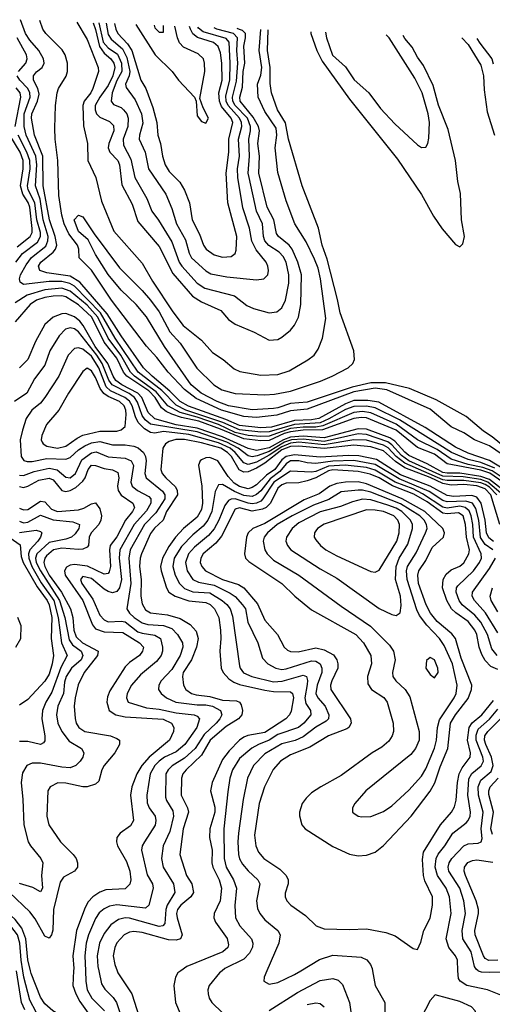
# Model space of a CAD drawing. Header units: inches. Extents: x 1308407 to 1441228, y 959628 to 1036311.
# Tile 343 of 656: x 1351472 to 1353704, y 1029841 to 1034496. Entities that reach past the tile are written whole.
import ezdxf

# ---------------------------------------------------------------- set-up
doc = ezdxf.new("R2010")
doc.units = ezdxf.units.IN
doc.header["$MEASUREMENT"] = 0
doc.layers.add('B3052', color=7, linetype='Continuous')
doc.layers.add('B3053', color=7, linetype='Continuous')

msp = doc.modelspace()

# ---------------------------------------------------------------- linework, layer by layer
at = {"layer": 'B3052', "color": 5}
for points, elevation in [([(1351495, 1029815), (1351479.3, 1029850), (1351457, 1030000)], 2560), ([(1351550, 1029804.3), (1351520.1, 1029860.1), (1351491.2, 1029970), (1351486.3, 1030000)], 2540), ([(1351726.2, 1030000), (1351723, 1029930), (1351736.2, 1029890), (1351754.8, 1029854.8), (1351828.9, 1029750), (1351834.2, 1029730), (1351828.8, 1029711.2), (1351810, 1029696.5), (1351790, 1029705.2), (1351742.3, 1029742.3), (1351628.7, 1029810), (1351590, 1029843.9), (1351570, 1029874.8), (1351526.1, 1029986.1), (1351522.7, 1030000)], 2520), ([(1351781.7, 1030000), (1351783.3, 1029950), (1351790, 1029910.3), (1351811.8, 1029870), (1351872.8, 1029810)], 2540), ([(1351845.1, 1030000), (1351858.3, 1029938.3), (1351873, 1029913), (1351913.4, 1029873.4), (1351929.5, 1029849.5), (1351954.9, 1029770)], 2560), ([(1351931.4, 1030000), (1351935, 1029990), (1352001.3, 1029890), (1352047.5, 1029747.5)], 2580), ([(1352232.7, 1030000), (1352218.2, 1029990), (1352206.8, 1029970), (1352199.8, 1029930), (1352207.8, 1029850), (1352230, 1029797.6)], 2620), ([(1352427.6, 1030000), (1352414.5, 1029990), (1352366.7, 1029930), (1352360.7, 1029910), (1352361.2, 1029890), (1352367.1, 1029870), (1352379.6, 1029850), (1352430, 1029801.6)], 2640), ([(1352638.9, 1030000), (1352625.7, 1029970), (1352624.4, 1029950), (1352650, 1029936.5), (1352690, 1029945), (1352770, 1029982.8), (1352799, 1030000)], 2660), ([(1353138.6, 1030000), (1353151.2, 1029930), (1353195.5, 1029850), (1353195.8, 1029795.8)], 2660), ([(1353744.5, 1029884.5), (1353681.3, 1029910), (1353583.1, 1029930), (1353551.2, 1029950), (1353543.7, 1029963.7), (1353541.6, 1030000)], 2660), ([(1353850, 1029995.4), (1353690, 1029991.2), (1353653.3, 1029993.3), (1353638.5, 1029998.6), (1353636.5, 1030000)], 2640), ([(1352650, 1029811.8), (1352783.2, 1029896.8), (1352890, 1029953), (1352950, 1029963), (1352975.5, 1029955.5), (1352995.6, 1029935.6), (1353029.1, 1029849.1), (1353034.8, 1029805.2)], 2640), ([(1352830, 1029839.6), (1352870, 1029848.8), (1352890, 1029844.3), (1352908.9, 1029828.9)], 2620)]:
    msp.add_lwpolyline(points, dxfattribs=dict(at, elevation=elevation))
at = {"layer": 'B3052', "color": 5, "elevation": 2680}
msp.add_lwpolyline([(1353434.6, 1029885.4), (1353410, 1029859.5), (1353345.1, 1029734.9), (1353281.3, 1029650), (1353263.1, 1029610), (1353260.3, 1029590), (1353265.3, 1029570), (1353281.6, 1029550), (1353330, 1029522.7), (1353350, 1029516.9), (1353390, 1029514.6), (1353430, 1029527.8), (1353494.5, 1029570), (1353590, 1029660.3), (1353621.1, 1029710), (1353630, 1029734.8), (1353633.7, 1029770), (1353623.5, 1029810), (1353606.2, 1029830), (1353550, 1029854.9)], close=True, dxfattribs=at)
at = {"layer": 'B3053', "color": 5}
for points, elevation in [([(1353791.5, 1032350), (1353690, 1032412.4), (1353590, 1032447.1), (1353530, 1032475.4), (1353387.1, 1032567.1), (1353167.1, 1032687.1), (1353116, 1032696), (1353050, 1032695.1), (1353010, 1032680.4), (1352884.2, 1032610), (1352850, 1032603.7), (1352770, 1032601.6), (1352660.3, 1032570), (1352610, 1032565.9), (1352510, 1032576.6), (1352444.9, 1032604.9), (1352268.2, 1032668.2), (1352229.1, 1032690), (1352180, 1032740), (1352096.5, 1032810), (1352056.5, 1032850), (1351950, 1033000.9), (1351885.1, 1033105.1), (1351754.8, 1033254.8), (1351710, 1033282.6), (1351599.3, 1033299.3), (1351567.2, 1033310), (1351560.6, 1033330), (1351570.7, 1033350), (1351630, 1033396.7), (1351640.9, 1033410), (1351646.3, 1033430), (1351639, 1033470), (1351612.5, 1033550), (1351582.1, 1033710), (1351580.1, 1033850), (1351540.7, 1033950), (1351526.9, 1034030), (1351528.1, 1034050), (1351556.1, 1034110), (1351563.7, 1034143.7), (1351557.7, 1034170), (1351536.7, 1034210), (1351536.1, 1034230), (1351551.1, 1034248.9), (1351578.1, 1034270), (1351586.6, 1034290), (1351583.3, 1034310), (1351562.5, 1034350), (1351519.1, 1034399.1), (1351498.8, 1034430), (1351475.6, 1034495.5)], 2420), ([(1353830, 1032385.7), (1353690, 1032481.9), (1353620.1, 1032510), (1353570, 1032543.2), (1353510, 1032571.5), (1353410, 1032654.5), (1353205.5, 1032745.5), (1353150, 1032754.5), (1353050, 1032735.8), (1352830, 1032653.9), (1352750, 1032646.2), (1352686.1, 1032626.1), (1352590, 1032614.9), (1352530, 1032620.2), (1352424.4, 1032650), (1352305.5, 1032705.5), (1352250, 1032747.2), (1352172, 1032830), (1352118.9, 1032898.9), (1352070, 1032952.5), (1351905.5, 1033170), (1351811.1, 1033311.1), (1351752.5, 1033370), (1351751.2, 1033410), (1351745.1, 1033430), (1351703.6, 1033483.6), (1351682.1, 1033530), (1351670, 1033570.8), (1351655.7, 1033664.3), (1351651.5, 1033830), (1351638.8, 1033930), (1351637, 1033983), (1351640.1, 1034090), (1351648.2, 1034150), (1351655.3, 1034170), (1351691, 1034229), (1351697.2, 1034250), (1351696.9, 1034290), (1351685.9, 1034330), (1351672.8, 1034352.8), (1351594.8, 1034430), (1351581.2, 1034450), (1351566.2, 1034491.8)], 2380), ([(1351742, 1034484.5), (1351790, 1034401.7), (1351842, 1034270), (1351843.2, 1034250), (1351816.4, 1034170), (1351807.5, 1034150), (1351776.1, 1034110), (1351770, 1034090), (1351773.3, 1033993.3), (1351791.8, 1033910), (1351793.9, 1033830), (1351830.4, 1033750), (1351857.2, 1033637.2), (1351916.2, 1033496.2), (1352050, 1033345), (1352099.1, 1033259.1), (1352194.9, 1033114.9), (1352243.6, 1033050), (1352330, 1032981.3), (1352382.3, 1032922.3), (1352432.3, 1032890), (1352484.7, 1032844.7), (1352511.9, 1032831.9), (1352610, 1032814.7), (1352690, 1032817.9), (1352744.2, 1032835.8), (1352832.7, 1032887.3), (1352862.3, 1032910), (1352881.9, 1032938.1), (1352901.1, 1032990), (1352917.2, 1033082.8), (1352892.8, 1033270), (1352881, 1033321), (1352863.9, 1033363.9), (1352824.7, 1033444.7), (1352770.5, 1033530), (1352730, 1033639.4), (1352690, 1033773.6), (1352677.8, 1033890), (1352685.7, 1033950), (1352683.4, 1033983.4), (1352630, 1034061.1), (1352597.7, 1034130), (1352595.4, 1034190), (1352610, 1034232.8), (1352615.2, 1034270), (1352603.1, 1034350), (1352610.2, 1034448.7)], 2380), ([(1351818.3, 1034481.4), (1351829.6, 1034449.6), (1351848.2, 1034368.2), (1351870, 1034336.5), (1351902, 1034310), (1351916.9, 1034290), (1351921.5, 1034270), (1351911.2, 1034230), (1351890, 1034184.4), (1351850, 1034128.9), (1351828.3, 1034090), (1351827.2, 1034070), (1351834.1, 1034050), (1351850, 1034034.1), (1351895, 1034015), (1351914.7, 1033994.7), (1351916.5, 1033970), (1351891.9, 1033910), (1351888.8, 1033890), (1351897.8, 1033870), (1351935.6, 1033830), (1351942.6, 1033810), (1351954.6, 1033714.6), (1352003, 1033623), (1352030, 1033541.5), (1352130, 1033423.3), (1352195.2, 1033295.2), (1352288, 1033188), (1352330, 1033161.9), (1352421.6, 1033121.6), (1352457.9, 1033077.9), (1352490, 1033056.9), (1352579, 1033019), (1352650, 1032981.4), (1352690, 1032984.2), (1352710, 1032994.1), (1352750, 1033028.3), (1352770, 1033051.7), (1352789.1, 1033090), (1352799.6, 1033150), (1352802.5, 1033290), (1352785, 1033350), (1352758.5, 1033410), (1352744.6, 1033430), (1352693.6, 1033470), (1352684.5, 1033484.5), (1352671.8, 1033550), (1352639.7, 1033610), (1352601, 1033770), (1352603.4, 1033850), (1352596.3, 1033910), (1352604.8, 1033970), (1352599.7, 1033990), (1352575, 1034035), (1352513.1, 1034110), (1352511.2, 1034130), (1352523.2, 1034176.8), (1352527, 1034250), (1352534.8, 1034290), (1352529.8, 1034369.8), (1352538.7, 1034410), (1352538, 1034430), (1352523.9, 1034443.9), (1352509.9, 1034449.9), (1352499, 1034453.3)], 2420), ([(1351845.6, 1034480.2), (1351866.1, 1034390), (1351890, 1034363.2), (1351932.8, 1034332.8), (1351952.8, 1034290), (1351953.2, 1034250), (1351930, 1034208), (1351908.3, 1034150), (1351902.8, 1034110), (1351914.5, 1034094.5), (1351950, 1034079.9), (1351962.5, 1034070), (1351977.4, 1034050), (1351984, 1034030), (1351981.7, 1033990), (1351960.8, 1033930), (1351962.1, 1033902.1), (1351996.4, 1033836.4), (1352015.3, 1033750), (1352072.2, 1033650), (1352095.1, 1033590), (1352127.5, 1033547.4), (1352190, 1033445.6), (1352225.1, 1033350), (1352236.9, 1033330), (1352310.3, 1033250.3), (1352345.7, 1033225.7), (1352486.7, 1033190), (1352544, 1033144), (1352576.4, 1033130), (1352650, 1033109.4), (1352685.6, 1033114.4), (1352710, 1033133.6), (1352726.9, 1033170), (1352742.3, 1033250), (1352742.8, 1033290), (1352730, 1033349.8), (1352716.4, 1033376.4), (1352696.7, 1033396.7), (1352647.6, 1033427.6), (1352629.6, 1033450), (1352623.2, 1033470), (1352618.2, 1033530), (1352589.7, 1033590), (1352554.6, 1033750), (1352550.7, 1033770.7), (1352556.9, 1033850), (1352553, 1033930), (1352561.6, 1033970), (1352561.4, 1033990), (1352547, 1034030), (1352489.2, 1034089.2), (1352478.5, 1034110), (1352477, 1034130), (1352495.8, 1034204.2), (1352501.7, 1034290), (1352496.7, 1034350), (1352501, 1034410), (1352481.6, 1034430), (1352402.1, 1034450), (1352390, 1034457.8)], 2440), ([(1351880.4, 1034478.8), (1351890, 1034425.1), (1351903.6, 1034403.6), (1351957, 1034357), (1351976.8, 1034316.8), (1351991.5, 1034250), (1351988.1, 1034230), (1351971.5, 1034190), (1351974.3, 1034174.3), (1352016.6, 1034116.6), (1352047.4, 1034050), (1352052.9, 1034007.1), (1352037.3, 1033950), (1352036.3, 1033930), (1352064.8, 1033870), (1352080.5, 1033790), (1352161.9, 1033670), (1352190, 1033602.7), (1352212.4, 1033530), (1352254.3, 1033454.3), (1352271.7, 1033391.7), (1352282.6, 1033370), (1352350, 1033308.1), (1352374.2, 1033294.2), (1352450, 1033279.9), (1352590, 1033265.3), (1352624.5, 1033270), (1352642.8, 1033290), (1352647.4, 1033310), (1352644.1, 1033330), (1352635.2, 1033350), (1352587.8, 1033407.8), (1352568.5, 1033448.5), (1352556.9, 1033510), (1352525.5, 1033605.5), (1352501.1, 1033750), (1352500.2, 1033790), (1352509, 1033851), (1352505.5, 1033930), (1352520, 1033990), (1352519.3, 1034010), (1352510, 1034030), (1352456, 1034090), (1352446.7, 1034110), (1352445, 1034135), (1352463.4, 1034210), (1352465.5, 1034290), (1352460.3, 1034390), (1352446, 1034406), (1352338.8, 1034438.8), (1352316.2, 1034456.2), (1352313.4, 1034460.9)], 2460), ([(1351919.7, 1034477.2), (1351924.8, 1034450), (1351935.4, 1034430), (1351980.9, 1034380.9), (1352000.7, 1034350), (1352044.4, 1034210), (1352067.6, 1034170), (1352100, 1034080), (1352118.5, 1034010), (1352124.6, 1033950), (1352136.8, 1033910), (1352146.3, 1033850), (1352158.8, 1033810), (1352177.6, 1033777.6), (1352227.8, 1033727.8), (1352250.1, 1033690.1), (1352273.5, 1033630), (1352286.5, 1033550), (1352321.1, 1033481.1), (1352339.1, 1033430), (1352351.6, 1033410), (1352390, 1033383.6), (1352430, 1033373.1), (1352470, 1033375.6), (1352489.8, 1033390), (1352494.5, 1033405.5), (1352497.6, 1033470), (1352454.9, 1033630), (1352446.8, 1033770), (1352459.3, 1033870), (1352460, 1033930), (1352477.6, 1034010), (1352470.6, 1034030), (1352425.1, 1034085.1), (1352414.7, 1034110), (1352412.4, 1034150), (1352427.1, 1034210), (1352426.7, 1034290), (1352419.2, 1034339.2), (1352408.9, 1034368.9), (1352387.1, 1034387.1), (1352311.1, 1034411.1), (1352288.7, 1034428.7), (1352277.8, 1034450), (1352274, 1034462.6)], 2480), ([(1352019.6, 1034473.1), (1352111.4, 1034330), (1352190.9, 1034250.9), (1352221.3, 1034210), (1352297.4, 1034130), (1352305.4, 1034110), (1352310, 1034040.5), (1352330, 1034013.8), (1352350, 1034006.2), (1352362.9, 1034030), (1352338.6, 1034078.6), (1352322.8, 1034122.8), (1352345.5, 1034250), (1352344.8, 1034290), (1352338.9, 1034310), (1352314.6, 1034334.6), (1352245.1, 1034365.1), (1352226.5, 1034386.5), (1352216.3, 1034410), (1352203.8, 1034465.4)], 2520), ([(1352106.3, 1034469.5), (1352110, 1034456.9), (1352130, 1034437.2), (1352150, 1034437.1), (1352150, 1034467.7)], 2540), ([(1353793.5, 1032450), (1353703.1, 1032523.1), (1353661.6, 1032550), (1353579.8, 1032619.8), (1353438.7, 1032698.7), (1353312, 1032752), (1353198.8, 1032778.8), (1353130, 1032778.7), (1353042.2, 1032757.8), (1352830, 1032686.8), (1352750, 1032681.8), (1352690, 1032660.4), (1352670, 1032657.5), (1352570, 1032650.9), (1352457.7, 1032670), (1352404.9, 1032690), (1352328.5, 1032730), (1352282, 1032770), (1352154.8, 1032950), (1352070, 1033091.3), (1352022, 1033150), (1351950, 1033217.1), (1351890, 1033290.8), (1351830, 1033385.8), (1351794.8, 1033454.8), (1351750, 1033494.2), (1351729, 1033550), (1351750, 1033570.8), (1351770, 1033563.8), (1351822.5, 1033482.5), (1351943.1, 1033323.1), (1352050, 1033215.7), (1352090, 1033169.4), (1352130, 1033114), (1352180.6, 1033020.6), (1352230, 1032966.8), (1352308.8, 1032848.8), (1352389.1, 1032769.1), (1352425.9, 1032745.9), (1352490, 1032728), (1352630, 1032722.4), (1352675.1, 1032724.9), (1352750, 1032739.4), (1352892.9, 1032787.1), (1352947.7, 1032810), (1353022.3, 1032850), (1353045.6, 1032870), (1353053.2, 1032890), (1353049.9, 1032930), (1352984.8, 1033110), (1352973.2, 1033173.2), (1352923.1, 1033363.1), (1352899.6, 1033430), (1352882.4, 1033510), (1352805.2, 1033710), (1352741.5, 1033930), (1352727.7, 1034007.7), (1352689.9, 1034070), (1352661.2, 1034150), (1352654.1, 1034194.1), (1352654.1, 1034270), (1352641.6, 1034350), (1352645.6, 1034447.2)], 2360), ([(1352846.4, 1034438.9), (1352847.4, 1034430), (1352875.1, 1034350), (1352900, 1034300), (1353030, 1034119.1), (1353256.6, 1033836.6), (1353370, 1033669.2), (1353426.1, 1033566.1), (1353466.8, 1033506.8), (1353530, 1033432.3), (1353550, 1033422.3), (1353564.4, 1033435.6), (1353572.1, 1033470), (1353557.7, 1033550), (1353554.2, 1033674.2), (1353541.5, 1033730), (1353529.9, 1033830), (1353495.8, 1033975.8), (1353450, 1034091.8), (1353424.6, 1034184.6), (1353379.4, 1034279.4), (1353350, 1034317.6), (1353325, 1034365), (1353290, 1034407.1), (1353282, 1034420.9)], 2360), ([(1352915.8, 1034436.1), (1352920.7, 1034410), (1352948.6, 1034328.6), (1353010, 1034272.7), (1353051.3, 1034211.3), (1353120.5, 1034150), (1353176.4, 1034076.4), (1353244, 1034004), (1353350, 1033904), (1353370, 1033891.3), (1353390, 1033892.8), (1353399, 1033910), (1353404.4, 1033935.6), (1353407.5, 1034010), (1353400.9, 1034050), (1353371.8, 1034150), (1353338.4, 1034218.4), (1353216.1, 1034410), (1353202.1, 1034424.2)], 2380), ([(1351465.7, 1034250), (1351500.3, 1034290), (1351507.5, 1034310), (1351504, 1034330), (1351459.7, 1034410)], 2440), ([(1353560.3, 1034409.5), (1353590, 1034377.5), (1353650, 1034280.6), (1353662.3, 1034230), (1353664.7, 1034164.7), (1353679.8, 1034059.8), (1353714.1, 1033950)], 2360), ([(1353631.1, 1034406.5), (1353644.6, 1034384.6), (1353702.1, 1034310), (1353707.5, 1034287.5)], 2380), ([(1353715.5, 1032375.5), (1353650, 1032402), (1353590, 1032417), (1353510.3, 1032450), (1353264.7, 1032604.7), (1353150, 1032660.3), (1353110, 1032668.9), (1353050, 1032667.3), (1353010, 1032653.1), (1352931.7, 1032608.3), (1352890.1, 1032589.9), (1352770, 1032582.5), (1352650, 1032547.1), (1352610, 1032545.2), (1352510, 1032556.2), (1352431.7, 1032591.7), (1352255.9, 1032650), (1352210, 1032672.6), (1352142.5, 1032742.5), (1352031.6, 1032830), (1351922, 1032990), (1351853.6, 1033110), (1351730, 1033235.5), (1351708.6, 1033248.6), (1351670, 1033258.6), (1351610, 1033257.7), (1351490, 1033243.5), (1351474.1, 1033254.1), (1351469.9, 1033270), (1351475.1, 1033290), (1351502.5, 1033337.5), (1351527.9, 1033372.1), (1351594.5, 1033425.5), (1351605, 1033450), (1351605.7, 1033470), (1351581.8, 1033550), (1351567.7, 1033647.7), (1351546.4, 1033710), (1351551.9, 1033810), (1351547.8, 1033850), (1351501.6, 1033950), (1351492.1, 1033990), (1351491.9, 1034050), (1351520.5, 1034130), (1351519.4, 1034150), (1351510.3, 1034170.3), (1351471.9, 1034210), (1351460.1, 1034230)], 2440), ([(1351450.8, 1033990), (1351476.1, 1034130), (1351473.6, 1034150), (1351454.1, 1034174.1)], 2460), ([(1351458.9, 1033421.1), (1351521.4, 1033470), (1351530.6, 1033489.4), (1351530.9, 1033509.1), (1351519.6, 1033610), (1351511.6, 1033631.6), (1351485.8, 1033670), (1351474.8, 1033710), (1351488.3, 1033790), (1351487.2, 1033830), (1351473.1, 1033870), (1351425.2, 1033950)], 2480), ([(1351452.7, 1033350), (1351484.3, 1033390), (1351555.9, 1033444.1), (1351570, 1033470), (1351569.2, 1033490), (1351552.4, 1033550), (1351543.4, 1033630), (1351511.2, 1033691.2), (1351509.1, 1033710), (1351521.5, 1033790), (1351520, 1033830), (1351505.8, 1033870), (1351463.7, 1033950)], 2460), ([(1353770, 1032318.4), (1353703.1, 1032363.1), (1353659.4, 1032379.4), (1353590, 1032392.9), (1353510, 1032417.6), (1353443.8, 1032463.8), (1353350, 1032509.6), (1353250, 1032583.4), (1353130, 1032637.2), (1353090, 1032642.8), (1353050, 1032638.9), (1352904, 1032576.1), (1352870.2, 1032569.8), (1352810, 1032569.6), (1352750, 1032562.4), (1352650, 1032526.8), (1352610, 1032524.9), (1352550.6, 1032529.4), (1352490, 1032544.6), (1352410, 1032582), (1352310, 1032616.9), (1352230, 1032638), (1352170.8, 1032670), (1352116.6, 1032736.6), (1352013.3, 1032810), (1351994.8, 1032830), (1351949.7, 1032910), (1351890, 1032989.9), (1351841.3, 1033090), (1351790, 1033146.6), (1351710, 1033212), (1351670, 1033226), (1351590, 1033218.2), (1351506.3, 1033193.7), (1351450, 1033157.3)], 2460), ([(1353753.4, 1032310), (1353692.4, 1032352.4), (1353650, 1032365.7), (1353490, 1032396.1), (1353430, 1032441.6), (1353350, 1032472.8), (1353250, 1032555), (1353110, 1032613.4), (1353084.4, 1032615.6), (1353050, 1032610), (1352902.5, 1032557.5), (1352810, 1032555.4), (1352750, 1032547.9), (1352720.6, 1032539.4), (1352650, 1032506.6), (1352610, 1032504.2), (1352530, 1032514.9), (1352420.6, 1032560.6), (1352317.1, 1032597.1), (1352235.1, 1032615.1), (1352190.4, 1032630.4), (1352163.5, 1032643.5), (1352141.3, 1032661.3), (1352110.9, 1032710), (1352080.8, 1032740.7), (1351976.9, 1032810), (1351962.4, 1032830), (1351930, 1032895.8), (1351870.4, 1032970.4), (1351811.7, 1033090), (1351750, 1033148.4), (1351690, 1033185.1), (1351670, 1033190), (1351630, 1033188), (1351590, 1033181.8), (1351550.4, 1033169.6), (1351520.2, 1033150), (1351450, 1033067.4)], 2480), ([(1353782.9, 1032250), (1353690, 1032322.7), (1353650, 1032336.9), (1353550, 1032351.8), (1353490, 1032351.2), (1353470, 1032355.8), (1353396.6, 1032396.6), (1353310, 1032435.2), (1353290, 1032450.8), (1353242.7, 1032502.7), (1353219.4, 1032519.4), (1353110, 1032560.4), (1353070, 1032561.9), (1352910, 1032519.5), (1352810, 1032527.4), (1352750, 1032522), (1352718.2, 1032510), (1352650, 1032471), (1352590, 1032459.3), (1352550, 1032468), (1352430, 1032523.6), (1352310, 1032564.9), (1352210, 1032580.2), (1352110, 1032609), (1352078.2, 1032638.2), (1352048.9, 1032708.9), (1352030, 1032730), (1351953.8, 1032770), (1351926, 1032790), (1351912.7, 1032810), (1351888.5, 1032870), (1351827.3, 1032950), (1351770.6, 1033050), (1351754.8, 1033070), (1351730, 1033091.4), (1351690, 1033105.9), (1351670, 1033104.6), (1351630.1, 1033090), (1351590, 1033055.2), (1351545.6, 1032974.4), (1351510.6, 1032890), (1351470.4, 1032849.6)], 2520), ([(1353753.3, 1032250), (1353682.7, 1032310), (1353650, 1032322), (1353565.5, 1032334.5), (1353470, 1032337.6), (1353309.6, 1032410), (1353274.8, 1032434.8), (1353230, 1032485.3), (1353210, 1032499.8), (1353110, 1032535.2), (1353070, 1032537.2), (1352910, 1032501.7), (1352810, 1032513.3), (1352754.6, 1032510), (1352722.2, 1032497.8), (1352650, 1032454.8), (1352593.5, 1032433.5), (1352569.5, 1032429.5), (1352550, 1032433.1), (1352502.7, 1032470), (1352450, 1032498.3), (1352310, 1032546.8), (1352090, 1032584.2), (1352064.5, 1032604.5), (1352050, 1032624.5), (1352027.7, 1032687.7), (1352013.4, 1032710), (1351988.3, 1032728.3), (1351907.7, 1032770), (1351892.1, 1032792.1), (1351861.5, 1032870), (1351835.6, 1032910), (1351750, 1033019.3), (1351730, 1033034.7), (1351710, 1033039.7), (1351687.4, 1033032.6), (1351658.4, 1033001.6), (1351614.6, 1032930), (1351590, 1032862), (1351541.7, 1032798.3), (1351504.5, 1032730), (1351447.2, 1032690)], 2540), ([(1353725.2, 1032250), (1353690, 1032285.9), (1353670, 1032299), (1353650, 1032306.2), (1353570, 1032317.8), (1353490, 1032316.6), (1353470, 1032320.4), (1353290, 1032398.6), (1353250, 1032430), (1353211.5, 1032471.5), (1353190, 1032484), (1353110, 1032507.8), (1353050, 1032509.2), (1352910, 1032485.2), (1352790, 1032498.5), (1352750, 1032494.4), (1352710, 1032477.1), (1352650, 1032436.8), (1352590, 1032404.7), (1352550, 1032393.3), (1352530, 1032400), (1352489.8, 1032450), (1352465.3, 1032470), (1352410, 1032495.3), (1352270, 1032534.8), (1352150.7, 1032549.3), (1352110, 1032541.7), (1352090, 1032543.9), (1352060.8, 1032560.8), (1352031.3, 1032591.3), (1352018.2, 1032618.2), (1352003.2, 1032670), (1351990, 1032692.4), (1351967.9, 1032710), (1351901.1, 1032741.1), (1351880.3, 1032760.3), (1351844.6, 1032850), (1351810, 1032905.5), (1351770, 1032937.6), (1351750, 1032944.3), (1351730, 1032941.6), (1351700.7, 1032910), (1351657.1, 1032810), (1351590.7, 1032709.3), (1351570, 1032682.2), (1351529.5, 1032650), (1351502.7, 1032610), (1351484.1, 1032555.9), (1351474.5, 1032510), (1351478.4, 1032430), (1351491.5, 1032411.5), (1351507.5, 1032407.5), (1351530, 1032407.6), (1351599.2, 1032420.8), (1351690, 1032417.7), (1351710, 1032426.5), (1351750, 1032462.2), (1351778.8, 1032481.2), (1351810, 1032495.5), (1351850, 1032502.3), (1351910, 1032485.9), (1351970, 1032485.4), (1352010, 1032479.7), (1352031.1, 1032471.1), (1352055.9, 1032450), (1352065.8, 1032430), (1352068.5, 1032410), (1352062.6, 1032350), (1352068.1, 1032330), (1352146.2, 1032266.2), (1352157, 1032250), (1352156.8, 1032230), (1352115, 1032165), (1352061.7, 1032110), (1351993.5, 1031990), (1351987.2, 1031950), (1351996.1, 1031830), (1351977.6, 1031710), (1351990.9, 1031690), (1352012.6, 1031670), (1352050, 1031643.7), (1352076.9, 1031636.9), (1352150, 1031631.4), (1352190, 1031616.9), (1352216.9, 1031590), (1352240.1, 1031550), (1352242.3, 1031530), (1352230.1, 1031490), (1352190, 1031424), (1352139.2, 1031370), (1352128.2, 1031350), (1352126.9, 1031330), (1352139.8, 1031310), (1352164.5, 1031290), (1352209.2, 1031269.2), (1352310, 1031257.2), (1352350, 1031257.1), (1352381.4, 1031250), (1352419.2, 1031230), (1352426.6, 1031210), (1352417, 1031190), (1352400.1, 1031170), (1352343.1, 1031116.9), (1352299.6, 1031050), (1352250, 1031004.4), (1352191.7, 1030968.3), (1352172.6, 1030950), (1352161.5, 1030930), (1352160.5, 1030820.5), (1352165, 1030805), (1352195.1, 1030755.1), (1352198.1, 1030730), (1352181.4, 1030658.6), (1352149.6, 1030590), (1352140.8, 1030530), (1352149.4, 1030489.5), (1352197.5, 1030410), (1352203.6, 1030370), (1352167.4, 1030310), (1352161.5, 1030290), (1352156.8, 1030223.2), (1352147.3, 1030212.7), (1352130, 1030209.1), (1351990, 1030247.8), (1351970, 1030249.9), (1351938.1, 1030241.9), (1351902.7, 1030217.3), (1351870, 1030176.5), (1351849.1, 1030130), (1351837.4, 1030070), (1351840.6, 1030020.6), (1351845.1, 1030000)], 2560), ([(1353740, 1032110), (1353696.1, 1032250), (1353670, 1032277.2), (1353630, 1032292.4), (1353570, 1032298.1), (1353510, 1032295.2), (1353470, 1032302.4), (1353410, 1032331.3), (1353290, 1032376.7), (1353246.3, 1032406.3), (1353190, 1032457.1), (1353130, 1032475.9), (1353050, 1032484.2), (1352910, 1032468.4), (1352790, 1032480.1), (1352750, 1032477.6), (1352710, 1032461.8), (1352630, 1032399.7), (1352590, 1032376), (1352550, 1032358.6), (1352530, 1032357.2), (1352508.4, 1032368.4), (1352471.8, 1032430), (1352453.6, 1032450), (1352421.1, 1032470), (1352330, 1032495.4), (1352250, 1032510.3), (1352209.1, 1032510.9), (1352177.6, 1032502.4), (1352159.6, 1032490), (1352147.3, 1032470), (1352137.5, 1032370), (1352145.2, 1032350), (1352161.3, 1032330), (1352206.7, 1032286.7), (1352215.9, 1032270), (1352216.8, 1032250), (1352165, 1032170), (1352149.7, 1032130), (1352108.3, 1032091.7), (1352090, 1032067), (1352046.3, 1031970), (1352040.2, 1031950), (1352038, 1031910), (1352045.6, 1031850), (1352043.7, 1031770), (1352050, 1031733.8), (1352066.2, 1031706.2), (1352090, 1031691.5), (1352170, 1031682.1), (1352230, 1031665.6), (1352276.3, 1031636.3), (1352305, 1031605), (1352314.2, 1031570), (1352306.3, 1031530), (1352283.2, 1031470), (1352244.4, 1031410), (1352240.4, 1031390), (1352245.2, 1031350), (1352255.9, 1031330), (1352283.2, 1031310), (1352304.3, 1031304.3), (1352370, 1031296.4), (1352430, 1031278.2), (1352495.5, 1031275.5), (1352509, 1031270), (1352517.4, 1031257.4), (1352524.5, 1031230), (1352520.4, 1031210), (1352505.1, 1031190), (1352446, 1031154), (1352371.4, 1031090), (1352330, 1031019.4), (1352257.6, 1030950), (1352242.6, 1030930), (1352235, 1030910), (1352234.4, 1030830), (1352264.7, 1030770), (1352269.4, 1030750), (1352244.1, 1030670), (1352227.5, 1030550), (1352259.3, 1030450), (1352284.4, 1030410), (1352291.8, 1030370), (1352280.5, 1030350), (1352232.1, 1030310), (1352216.7, 1030290), (1352212.5, 1030270), (1352215.5, 1030250), (1352239.3, 1030170), (1352230.9, 1030150), (1352210, 1030144.5), (1352173.9, 1030146.1), (1352050, 1030180.2), (1352010, 1030184.8), (1351990, 1030182.1), (1351964.3, 1030170), (1351930, 1030131.3), (1351920.1, 1030110), (1351913.4, 1030070), (1351920.8, 1030030), (1351931.4, 1030000)], 2580), ([(1351470, 1032342.2), (1351490, 1032340.9), (1351540.5, 1032359.5), (1351610, 1032375.2), (1351648, 1032368), (1351690, 1032332.6), (1351710, 1032330.5), (1351735.6, 1032350), (1351764.8, 1032415.2), (1351810, 1032448.8), (1351833.1, 1032453.1), (1351890, 1032428.8), (1351970, 1032422.4), (1351997.3, 1032410), (1352008.3, 1032388.3), (1351995.8, 1032310), (1352003.1, 1032290), (1352028.1, 1032270), (1352081.6, 1032241.6), (1352091.6, 1032230), (1352091.6, 1032210), (1352070, 1032173.9), (1352012.3, 1032110), (1351944.9, 1031990), (1351941.1, 1031950), (1351951.9, 1031850), (1351942.9, 1031810), (1351930, 1031792.9), (1351910, 1031787), (1351890, 1031792), (1351870, 1031804.2), (1351810, 1031854.2), (1351770, 1031863.6), (1351758.8, 1031850), (1351764.4, 1031830), (1351817.1, 1031757.1), (1351850, 1031680.4), (1351870, 1031658.2), (1351890, 1031649.5), (1351950, 1031652.6), (1351970, 1031649.3), (1352030, 1031602.3), (1352050, 1031595), (1352110, 1031586.4), (1352136, 1031570), (1352146.6, 1031530), (1352146.5, 1031510), (1352139.9, 1031490), (1352117.9, 1031462.1), (1352041.9, 1031398.1), (1351999, 1031350), (1351979.4, 1031310), (1351976.1, 1031290), (1351984, 1031270), (1352070, 1031242.1), (1352130, 1031236.7), (1352210, 1031219.5), (1352295.3, 1031210), (1352310, 1031203), (1352320.8, 1031190), (1352307.8, 1031150), (1352250.8, 1031070), (1352210, 1031034.3), (1352154.7, 1031010), (1352130, 1030991.3), (1352109.1, 1030970), (1352087.3, 1030930), (1352072.7, 1030830), (1352073.1, 1030793.1), (1352083.1, 1030770), (1352110.7, 1030730.7), (1352115.1, 1030710), (1352111.6, 1030688.4), (1352061, 1030610), (1352050.1, 1030590), (1352046.8, 1030570), (1352073.8, 1030453.8), (1352098.4, 1030410), (1352101.8, 1030390), (1352082, 1030310), (1352065.1, 1030294.9), (1351930, 1030311), (1351895.4, 1030304.6), (1351870, 1030293.3), (1351846.9, 1030273.1), (1351830, 1030247.5), (1351796.3, 1030170), (1351785.4, 1030130), (1351779.4, 1030070), (1351781.7, 1030000)], 2540), ([(1353709.6, 1032029.6), (1353686.7, 1032046.7), (1353675.9, 1032070), (1353669.7, 1032130), (1353650.7, 1032210), (1353630, 1032239.2), (1353606.5, 1032246.5), (1353522.3, 1032242.3), (1353490, 1032245.7), (1353410, 1032290.3), (1353270, 1032344.7), (1353157.2, 1032417.2), (1353073.2, 1032433.2), (1353024.2, 1032435.8), (1352890, 1032427.5), (1352770, 1032438.3), (1352730, 1032431.2), (1352710, 1032414.9), (1352676, 1032370), (1352637.5, 1032342.5), (1352590, 1032297.2), (1352570, 1032284.1), (1352550, 1032278.2), (1352510, 1032288.7), (1352485.2, 1032305.2), (1352455.9, 1032335.9), (1352407.3, 1032410), (1352370, 1032425.2), (1352350, 1032424.7), (1352330, 1032415.5), (1352323.6, 1032410), (1352316.6, 1032390), (1352332.5, 1032290), (1352334.6, 1032210), (1352330, 1032180.8), (1352310, 1032143.8), (1352245.7, 1032090), (1352207.5, 1032050), (1352175.4, 1032004.6), (1352146.4, 1031950), (1352137, 1031910), (1352139.4, 1031890), (1352164.7, 1031810), (1352176.2, 1031790), (1352205.8, 1031770), (1352270, 1031748.7), (1352350, 1031740.6), (1352370.9, 1031730.9), (1352391.8, 1031710), (1352411.3, 1031670), (1352420.6, 1031610), (1352422, 1031570), (1352416.4, 1031510), (1352423.4, 1031430), (1352433, 1031410), (1352459.9, 1031379.9), (1352483.2, 1031363.2), (1352510, 1031352.9), (1352630, 1031326.5), (1352670, 1031320.3), (1352750, 1031318.7), (1352760.1, 1031310), (1352764.2, 1031290), (1352753.2, 1031226.8), (1352745.8, 1031210), (1352727.8, 1031190), (1352630, 1031125.9), (1352548.9, 1031111.1), (1352530, 1031103.8), (1352509.5, 1031090.5), (1352460.2, 1031039.8), (1352430, 1030998.4), (1352380.3, 1030890), (1352372, 1030850), (1352393.7, 1030773.7), (1352393.8, 1030750), (1352370.1, 1030670), (1352367.8, 1030630), (1352380.8, 1030570), (1352379.5, 1030510), (1352383.5, 1030490), (1352413.5, 1030430), (1352424.8, 1030390), (1352418.8, 1030330), (1352390.1, 1030270), (1352388.8, 1030250), (1352396, 1030230), (1352451.7, 1030151.7), (1352457.4, 1030122.6), (1352455, 1030110), (1352431.6, 1030090), (1352260.7, 1030019.3), (1352232.7, 1030000)], 2620), ([(1351470, 1032289), (1351490, 1032284.4), (1351510, 1032290.4), (1351561.8, 1032318.2), (1351610, 1032328), (1351630, 1032320.1), (1351670, 1032270.4), (1351690, 1032265), (1351710, 1032269.3), (1351736.3, 1032283.8), (1351770, 1032314.2), (1351781.5, 1032330), (1351795.3, 1032370), (1351810, 1032389.2), (1351830, 1032388.6), (1351870, 1032373.4), (1351910, 1032367.5), (1351935, 1032355), (1351939, 1032330), (1351932.9, 1032290), (1351937.2, 1032270), (1351950, 1032248), (1352005.8, 1032210), (1352013.6, 1032190), (1352004.3, 1032170), (1351970.5, 1032129.5), (1351930, 1032050.9), (1351899.2, 1032010), (1351895.2, 1031990), (1351899.8, 1031910), (1351894.8, 1031885.2), (1351890, 1031878), (1351870, 1031874.1), (1351791.7, 1031911.7), (1351730, 1031920.9), (1351710, 1031917.6), (1351692.1, 1031907.9), (1351683.3, 1031890), (1351686.5, 1031870), (1351769.9, 1031749.9), (1351815, 1031635), (1351830, 1031615.8), (1351870, 1031601.5), (1351958.3, 1031598.3), (1352037, 1031550), (1352056.2, 1031530), (1352052.1, 1031510), (1352036.6, 1031490), (1351990, 1031457), (1351970, 1031435.8), (1351896.9, 1031323.1), (1351885.7, 1031294.3), (1351883.6, 1031270), (1351894.2, 1031230), (1351924.9, 1031210), (1351970, 1031199.4), (1352149.8, 1031189.8), (1352188.1, 1031170), (1352199.1, 1031150), (1352198.7, 1031130), (1352178.7, 1031090), (1352083.1, 1031010), (1352048.4, 1030970), (1352024.6, 1030930), (1352001.7, 1030870), (1351994.7, 1030830), (1352008.9, 1030710), (1351994.7, 1030685.3), (1351945.4, 1030650), (1351930.9, 1030630), (1351928.9, 1030610), (1351933.3, 1030590), (1351976.2, 1030516.2), (1351992.1, 1030470), (1351996.4, 1030430), (1351991.3, 1030408.7), (1351970, 1030387.5), (1351877.7, 1030382.3), (1351850, 1030372), (1351816.2, 1030350), (1351794.7, 1030325.3), (1351780.6, 1030299.4), (1351739.3, 1030190), (1351721.8, 1030070), (1351726.6, 1030010), (1351726.2, 1030000)], 2520), ([(1353706.2, 1031990), (1353670, 1032015.2), (1353647.8, 1032047.8), (1353639.4, 1032130), (1353625.4, 1032185.4), (1353610, 1032210.8), (1353579.3, 1032219.3), (1353490, 1032216.2), (1353470, 1032222.7), (1353405.6, 1032265.6), (1353264.6, 1032324.6), (1353150, 1032393.6), (1353050, 1032411.4), (1352950, 1032409.1), (1352870, 1032396.9), (1352830, 1032400.5), (1352790, 1032410.9), (1352750, 1032410.1), (1352730, 1032396.6), (1352699.5, 1032360.5), (1352654.6, 1032325.4), (1352610, 1032269.2), (1352590, 1032251.7), (1352570, 1032242.4), (1352530, 1032246.3), (1352485.4, 1032265.4), (1352430, 1032299), (1352410, 1032297), (1352395.3, 1032264.7), (1352378.6, 1032170), (1352360.6, 1032130), (1352337.9, 1032102.1), (1352290, 1032060.6), (1352235.5, 1032004.5), (1352200.6, 1031950), (1352194.5, 1031910), (1352205.9, 1031870), (1352226.7, 1031830), (1352250, 1031806.3), (1352290, 1031790.3), (1352370, 1031785.9), (1352428.4, 1031750), (1352450.4, 1031730.4), (1352465, 1031710), (1352476.2, 1031676.2), (1352510, 1031441.6), (1352512.7, 1031430), (1352528.5, 1031408.5), (1352567.9, 1031390), (1352670, 1031365.9), (1352711.8, 1031368.2), (1352810, 1031397.2), (1352826.7, 1031390), (1352831.5, 1031371.5), (1352830, 1031352.7), (1352818, 1031290), (1352823.6, 1031263.6), (1352844.8, 1031230), (1352846.1, 1031210), (1352814.3, 1031170), (1352787.9, 1031150), (1352690, 1031115.9), (1352650, 1031089.3), (1352599.5, 1031070), (1352568.4, 1031051.6), (1352510, 1031003.7), (1352476.4, 1030950), (1352464.7, 1030910), (1352454, 1030846), (1352435.2, 1030670), (1352437.9, 1030530), (1352447.4, 1030490), (1352481.7, 1030430), (1352496, 1030390), (1352487.5, 1030307.5), (1352491.2, 1030250), (1352511.5, 1030211.5), (1352566.9, 1030150), (1352572.5, 1030130), (1352570.8, 1030110.8), (1352557.2, 1030082.8), (1352530, 1030055.2), (1352440.7, 1030010), (1352427.6, 1030000)], 2640), ([(1353726.6, 1031490), (1353702.2, 1031522.2), (1353680.6, 1031590), (1353650, 1031647.5), (1353621.4, 1031681.4), (1353561.9, 1031730), (1353546.7, 1031750), (1353532.7, 1031790), (1353535.4, 1031810), (1353541.2, 1031818.8), (1353614.4, 1031890), (1353643.6, 1031930), (1353652.3, 1031950), (1353651.5, 1031970), (1353614.3, 1032050), (1353611.1, 1032110), (1353603.4, 1032150), (1353593.7, 1032173.7), (1353575.4, 1032190), (1353550, 1032195.6), (1353490, 1032186.9), (1353470, 1032191), (1353374.8, 1032254.8), (1353330, 1032277.5), (1353245.2, 1032310), (1353150, 1032366.1), (1353110, 1032378.7), (1353009.4, 1032389.4), (1352930, 1032385.7), (1352870, 1032360.5), (1352850, 1032357.2), (1352750, 1032362.1), (1352671.6, 1032310), (1352620.5, 1032230), (1352610, 1032219.7), (1352590, 1032210.7), (1352570, 1032207.4), (1352550, 1032210.6), (1352490, 1032230.5), (1352470.7, 1032229.3), (1352457.8, 1032222.2), (1352440.6, 1032199.4), (1352412.7, 1032130), (1352390, 1032088.2), (1352363.1, 1032056.9), (1352297.8, 1032002.2), (1352268.5, 1031970), (1352254.5, 1031930), (1352262.9, 1031890), (1352290, 1031849.3), (1352316.7, 1031836.7), (1352390, 1031823.1), (1352465.4, 1031785.4), (1352488.7, 1031768.7), (1352523.3, 1031730), (1352537.7, 1031710), (1352548.3, 1031648.3), (1352596.6, 1031550), (1352618.2, 1031478.2), (1352643.8, 1031450), (1352681.3, 1031430), (1352710, 1031424.6), (1352730, 1031427.2), (1352850, 1031465.4), (1352870, 1031463.7), (1352890.8, 1031450.8), (1352899.3, 1031430), (1352898.1, 1031410), (1352876.3, 1031350), (1352870.8, 1031310), (1352880.1, 1031290), (1352913.7, 1031250), (1352932.4, 1031210), (1352929.6, 1031190), (1352919.6, 1031180.4), (1352870, 1031151.2), (1352810, 1031105.3), (1352771.9, 1031088.1), (1352710, 1031071.7), (1352630, 1031024.6), (1352575.2, 1030970), (1352547.8, 1030910), (1352527.2, 1030810), (1352504.2, 1030650), (1352501.2, 1030610), (1352504.7, 1030550), (1352510, 1030529.2), (1352523.7, 1030503.7), (1352550, 1030472.7), (1352596.6, 1030430), (1352605.6, 1030410), (1352590.1, 1030330), (1352594.7, 1030294.7), (1352605.1, 1030270), (1352630, 1030240.6), (1352690.1, 1030190.1), (1352701.7, 1030170), (1352696.1, 1030130), (1352638.9, 1030000)], 2660), ([(1353730, 1031424.2), (1353697.6, 1031437.6), (1353670, 1031467), (1353655.1, 1031495.1), (1353642.4, 1031530), (1353630.7, 1031590), (1353621.5, 1031610), (1353590.4, 1031650.4), (1353531, 1031691), (1353511.8, 1031710), (1353488.6, 1031750), (1353468.3, 1031810), (1353471.1, 1031848.9), (1353486, 1031874), (1353510, 1031894.9), (1353550, 1031912.6), (1353570, 1031927.9), (1353593.4, 1031970), (1353595.4, 1031990), (1353581.3, 1032050), (1353577.1, 1032110), (1353565.4, 1032150), (1353544.1, 1032164.1), (1353490, 1032159.4), (1353470, 1032163.6), (1353395.7, 1032215.7), (1353332.9, 1032252.9), (1353232.7, 1032292.7), (1353170, 1032329.3), (1353127.5, 1032347.5), (1353070, 1032360.2), (1352950, 1032367.3), (1352930, 1032362.7), (1352870, 1032330.1), (1352830, 1032316.4), (1352790, 1032305.8), (1352730, 1032303.9), (1352710, 1032296.8), (1352690, 1032280.5), (1352656.3, 1032210), (1352635.7, 1032190), (1352618.4, 1032181.6), (1352570, 1032172), (1352510, 1032188.7), (1352490, 1032182.4), (1352425.2, 1032054.8), (1352398.3, 1032021.7), (1352337.8, 1031970), (1352326.4, 1031950), (1352324.5, 1031930), (1352331.1, 1031910), (1352349.6, 1031889.6), (1352430, 1031849.1), (1352505.5, 1031825.5), (1352529.8, 1031809.8), (1352595, 1031735), (1352630, 1031656.8), (1352688.4, 1031590), (1352720.5, 1031530), (1352735.7, 1031515.7), (1352750, 1031508.7), (1352787, 1031507), (1352870, 1031526.4), (1352910, 1031517.4), (1352953.1, 1031493.1), (1352969.8, 1031469.8), (1352974.8, 1031450), (1352973.6, 1031430), (1352945.9, 1031370), (1352939.5, 1031350), (1352941.1, 1031330), (1353034.4, 1031190), (1353036.6, 1031170), (1353026.8, 1031150), (1353017.1, 1031142.9), (1352929.8, 1031110.2), (1352842.5, 1031057.5), (1352750, 1031020.6), (1352703.9, 1030990), (1352669.4, 1030950.6), (1352627.1, 1030870), (1352603, 1030790), (1352581.1, 1030641.1), (1352587.1, 1030590), (1352599.9, 1030559.9), (1352625, 1030530), (1352700, 1030480), (1352730.9, 1030450), (1352739.4, 1030430), (1352739.1, 1030410), (1352726, 1030366), (1352725.2, 1030350), (1352733.4, 1030330), (1352751.5, 1030310), (1352821.5, 1030261.5), (1352872.3, 1030212.3), (1352910, 1030198), (1353030, 1030194.3), (1353110, 1030198.4), (1353200.5, 1030180.5), (1353245.1, 1030165.1), (1353330, 1030104.9), (1353350, 1030101), (1353365.6, 1030134.4), (1353380.8, 1030190), (1353410, 1030248.4), (1353421.6, 1030310), (1353420.7, 1030350), (1353385.3, 1030425.3), (1353378.3, 1030450), (1353374.2, 1030525.8), (1353379.5, 1030560.5), (1353459.5, 1030690), (1353510.9, 1030750), (1353525.6, 1030774.4), (1353533.4, 1030806.6), (1353540, 1030890), (1353547.6, 1030930), (1353560.9, 1030959.1), (1353599.4, 1031010), (1353600.8, 1031030), (1353586.8, 1031090), (1353594, 1031150), (1353608.6, 1031171.4), (1353653.7, 1031210), (1353710, 1031277.9)], 2680), ([(1351470, 1032185.7), (1351490, 1032178.4), (1351510, 1032180.4), (1351570, 1032218.9), (1351590, 1032216.5), (1351622.1, 1032182.1), (1351650, 1032171.2), (1351750, 1032179.3), (1351773.7, 1032186.3), (1351810, 1032207.2), (1351830, 1032211.5), (1351850, 1032183.6), (1351857.7, 1032150), (1351855.3, 1032130), (1351844.6, 1032110), (1351808.5, 1032070), (1351799.9, 1032050), (1351796.3, 1032010), (1351790, 1032002.2), (1351770, 1031993), (1351750, 1031991), (1351670, 1031997.2), (1351631.3, 1031990), (1351598.7, 1031961.3), (1351590.3, 1031950), (1351585.4, 1031930), (1351590.4, 1031910), (1351611.2, 1031870), (1351668.2, 1031790), (1351711, 1031710), (1351723.1, 1031670), (1351727.2, 1031610), (1351738.7, 1031578.7), (1351767.8, 1031550), (1351841.9, 1031510), (1351839.6, 1031490), (1351776.5, 1031410), (1351748.4, 1031351.6), (1351733.3, 1031290), (1351729.2, 1031250), (1351732.8, 1031192.8), (1351738.6, 1031170), (1351750.8, 1031150), (1351779, 1031130), (1351900.3, 1031110), (1351930, 1031097.6), (1351942.2, 1031090), (1351942.2, 1031070), (1351920.8, 1031030), (1351870.1, 1030969.9), (1351859.9, 1030950), (1351844.5, 1030895.5), (1351830, 1030881.4), (1351790.6, 1030869.4), (1351770, 1030869.3), (1351690, 1030886.5), (1351652.2, 1030887.8), (1351614.9, 1030870), (1351603.9, 1030850), (1351600.1, 1030730), (1351609.4, 1030690), (1351664.3, 1030610), (1351724, 1030550), (1351738.3, 1030530), (1351744, 1030510), (1351743.8, 1030490), (1351729.6, 1030470.4), (1351677.8, 1030442.2), (1351661.9, 1030418.1), (1351630.7, 1030290), (1351628.7, 1030191.3), (1351622, 1030170), (1351610, 1030154.6), (1351590, 1030164), (1351544.9, 1030244.9), (1351518.7, 1030278.7), (1351423.7, 1030370)], 2480), ([(1351470, 1032124.5), (1351490, 1032116.9), (1351510, 1032120.3), (1351570, 1032153), (1351630, 1032131.1), (1351721.8, 1032121.8), (1351753.2, 1032110), (1351750.6, 1032090), (1351734.1, 1032065.9), (1351716.6, 1032050), (1351690, 1032040.2), (1351610, 1032024.1), (1351552.1, 1031970), (1351546.8, 1031950), (1351550, 1031930), (1351569.5, 1031890), (1351659.9, 1031750), (1351685.2, 1031670), (1351704.5, 1031564.5), (1351720.5, 1031540.5), (1351761.1, 1031510), (1351770, 1031490), (1351761.2, 1031470), (1351716, 1031430), (1351691.2, 1031390), (1351683.4, 1031363.4), (1351677.9, 1031310), (1351651, 1031250), (1351644.7, 1031210), (1351651.6, 1031170), (1351670.1, 1031130), (1351705.7, 1031085.7), (1351762.9, 1031050), (1351773.7, 1031030), (1351770.1, 1031010), (1351757.8, 1030990), (1351736.9, 1030970), (1351710, 1030959.7), (1351670, 1030962), (1351570, 1030981.6), (1351530, 1030981.6), (1351505.4, 1030970), (1351484.7, 1030935.3), (1351477.8, 1030890), (1351486.3, 1030810), (1351490.6, 1030690), (1351511.5, 1030610), (1351522.5, 1030590), (1351570.8, 1030530), (1351580.1, 1030510), (1351573.7, 1030450), (1351578.6, 1030390), (1351570, 1030373.6), (1351533.3, 1030393.3), (1351470, 1030412.8)], 2460), ([(1351426.4, 1032046.4), (1351473.1, 1032013.1), (1351478.6, 1031958.6), (1351487.2, 1031930), (1351554, 1031814), (1351601.2, 1031750), (1351611.2, 1031730), (1351623.1, 1031670), (1351619.6, 1031570), (1351631.3, 1031490), (1351625.5, 1031450), (1351610, 1031401.2), (1351590, 1031368.7), (1351510, 1031282), (1351470, 1031255.1)], 2420), ([(1351470, 1032070.7), (1351550, 1032082.4), (1351570, 1032076.3), (1351575.9, 1032070), (1351570.1, 1032050), (1351556.7, 1032030), (1351519, 1031990), (1351512.9, 1031970), (1351514.3, 1031950), (1351529.6, 1031910), (1351572.8, 1031832.8), (1351632, 1031750), (1351653.4, 1031670), (1351668.6, 1031550), (1351696.1, 1031490), (1351666.4, 1031433.6), (1351623.6, 1031316.4), (1351594.7, 1031270), (1351578.5, 1031230), (1351575.9, 1031190), (1351590.7, 1031110), (1351590, 1031087), (1351583.4, 1031076.6), (1351570, 1031069.9), (1351510, 1031083.4), (1351470, 1031083.1)], 2440), ([(1353730, 1031596.6), (1353671.3, 1031691.3), (1353619.4, 1031750), (1353608.8, 1031770), (1353610.3, 1031790), (1353690, 1031901.5), (1353719.5, 1031950)], 2640), ([(1353730, 1031695.7), (1353697.8, 1031750), (1353694.3, 1031770), (1353704, 1031810)], 2620), ([(1351453.9, 1031530), (1351476.1, 1031570), (1351477.9, 1031630), (1351462.4, 1031670)], 2420), ([(1353541.6, 1030000), (1353538.7, 1030050), (1353529.4, 1030070), (1353498.4, 1030110), (1353485.3, 1030150), (1353508.8, 1030270), (1353501.9, 1030350), (1353486.4, 1030390), (1353444.3, 1030450), (1353433.8, 1030490), (1353438.1, 1030530), (1353448.3, 1030551.7), (1353479.7, 1030590), (1353517.8, 1030650), (1353581, 1030699), (1353590.5, 1030709.5), (1353598.9, 1030730), (1353600.6, 1030750), (1353588.4, 1030830), (1353593.5, 1030906.5), (1353607, 1030933), (1353651.5, 1030968.5), (1353661.4, 1030990), (1353659.6, 1031010), (1353627.4, 1031090), (1353626.9, 1031113.1), (1353637.5, 1031142.5), (1353690, 1031189), (1353730, 1031236.5)], 2660), ([(1353636.5, 1030000), (1353626.8, 1030006.8), (1353620.4, 1030020.4), (1353603.5, 1030090), (1353563.9, 1030150), (1353561.4, 1030190), (1353576.7, 1030270), (1353569.6, 1030330), (1353551.1, 1030390), (1353498.5, 1030470), (1353495.4, 1030490), (1353500.7, 1030510), (1353513.3, 1030530), (1353570, 1030589.6), (1353590, 1030599.2), (1353636.3, 1030603.7), (1353651.8, 1030610), (1353655.2, 1030624.8), (1353651.9, 1030670), (1353660.3, 1030750), (1353638.1, 1030830), (1353636.9, 1030870), (1353650, 1030900.9), (1353697.7, 1030942.3), (1353707.1, 1030970), (1353700.6, 1031010), (1353672.8, 1031070), (1353667.5, 1031090), (1353669, 1031110), (1353682.6, 1031130), (1353750, 1031198.3)], 2640), ([(1353704.2, 1030644.2), (1353697.3, 1030670), (1353709, 1030750), (1353687.8, 1030832.2), (1353687.2, 1030850), (1353694.3, 1030870), (1353731.8, 1030910)], 2620), ([(1353730.3, 1030049.7), (1353688, 1030048), (1353670, 1030058.2), (1353661.9, 1030070), (1353623.3, 1030170), (1353621.2, 1030190), (1353638.9, 1030270), (1353638.6, 1030290), (1353627.1, 1030330), (1353576.8, 1030450), (1353570.3, 1030470), (1353572.7, 1030490), (1353588.9, 1030511.1), (1353610, 1030521.5), (1353630, 1030524), (1353706.5, 1030513.5)], 2620), ([(1351522.7, 1030000), (1351510, 1030052.1), (1351500, 1030150), (1351481.1, 1030201.1), (1351450, 1030242.8), (1351410, 1030278.4), (1351370, 1030302.7), (1351330, 1030314.6), (1351290, 1030319), (1351270, 1030314.7), (1351170, 1030265.5), (1351150, 1030249.7), (1351130, 1030222.2), (1351102.4, 1030170), (1351028.8, 1030090), (1350984.7, 1030000)], 2520), ([(1351486.3, 1030000), (1351478.2, 1030050), (1351471.6, 1030130), (1351460.5, 1030170), (1351430, 1030210.7), (1351390, 1030239.9), (1351370, 1030249.1), (1351310, 1030259.3), (1351270, 1030257.3), (1351205.8, 1030234.2), (1351170, 1030215.5), (1351150, 1030195.1), (1351120.3, 1030150), (1351083.3, 1030116.7), (1351055.8, 1030084.2), (1351010.2, 1030000)], 2540), ([(1352799, 1030000), (1352887.6, 1030052.4), (1352950, 1030073), (1353084.6, 1030064.6), (1353111.2, 1030051.2), (1353128.9, 1030028.9), (1353136.8, 1030010), (1353138.6, 1030000)], 2660)]:
    msp.add_lwpolyline(points, dxfattribs=dict(at, elevation=elevation))
for points, elevation in [([(1351790, 1032847.5), (1351770, 1032832.7), (1351701.3, 1032730), (1351655.7, 1032650), (1351598.5, 1032581.5), (1351576, 1032530), (1351573.6, 1032510), (1351578, 1032498), (1351581.8, 1032490), (1351599.8, 1032479.8), (1351650, 1032470.1), (1351690, 1032479.6), (1351742.3, 1032517.7), (1351770, 1032532.3), (1351850, 1032550), (1351930, 1032551), (1351950, 1032556.6), (1351970, 1032572.2), (1351975, 1032630), (1351972.9, 1032650), (1351964.4, 1032670), (1351942.3, 1032690), (1351890, 1032713.8), (1351868.8, 1032728.8), (1351851.6, 1032751.6), (1351830, 1032804.3), (1351810, 1032836.2)], 2580), ([(1353070, 1032310.4), (1353010, 1032310.1), (1352970, 1032302.6), (1352936.2, 1032290), (1352886.2, 1032253.8), (1352814.9, 1032225.1), (1352630, 1032114.7), (1352572.6, 1032090), (1352551.3, 1032070), (1352543, 1032050), (1352532.7, 1031970), (1352538.6, 1031950), (1352554.5, 1031934.5), (1352710.1, 1031830), (1352770.4, 1031770.4), (1352850, 1031706), (1353059.1, 1031590), (1353095, 1031550), (1353130.1, 1031490), (1353133.1, 1031450), (1353114.5, 1031390), (1353115.4, 1031355.4), (1353133, 1031330), (1353191, 1031291), (1353206.8, 1031270), (1353234.9, 1031170), (1353236.6, 1031130), (1353230.1, 1031109.9), (1353214.9, 1031085.1), (1353182.7, 1031057.3), (1353136.9, 1031030), (1352990, 1030922.5), (1352894, 1030870), (1352850, 1030840.7), (1352824, 1030816), (1352805.9, 1030790), (1352793.1, 1030750), (1352792.5, 1030732.5), (1352804.3, 1030690), (1352819.1, 1030670), (1352950, 1030587.7), (1353030, 1030551.1), (1353070, 1030543.5), (1353110, 1030545.6), (1353150, 1030559.7), (1353190, 1030591.2), (1353320.9, 1030730), (1353410.9, 1030849.1), (1353432, 1030888), (1353457, 1030963), (1353493.3, 1031050), (1353507.1, 1031170), (1353529.4, 1031210), (1353590, 1031286.6), (1353605.7, 1031330), (1353606.4, 1031350), (1353557.2, 1031477.2), (1353529.3, 1031570), (1353512.3, 1031592.3), (1353444, 1031650), (1353411.9, 1031690), (1353391.8, 1031730), (1353355.7, 1031830), (1353351.9, 1031870), (1353356.5, 1031890), (1353390, 1031939.6), (1353420, 1032000), (1353472.5, 1032050), (1353477.6, 1032070), (1353469.5, 1032090), (1353385.3, 1032170), (1353277.5, 1032230), (1353110, 1032301.4)], 2720), ([(1353070, 1032271.7), (1352990, 1032263.5), (1352932, 1032228), (1352859, 1032201), (1352758.5, 1032150), (1352687.9, 1032110), (1352641.7, 1032070), (1352625.5, 1032050), (1352620.8, 1032030), (1352629, 1031989), (1352640.7, 1031970), (1352670, 1031940.9), (1352789.4, 1031869.4), (1352990, 1031723.4), (1353129.2, 1031629.2), (1353218.4, 1031538.4), (1353237.7, 1031510), (1353244.2, 1031470), (1353231.6, 1031410), (1353234.2, 1031390), (1353248.4, 1031370), (1353292.3, 1031330), (1353314, 1031294), (1353358, 1031130), (1353357.8, 1031090), (1353340.7, 1031050), (1353318.2, 1031021.8), (1353106, 1030850), (1353054.4, 1030790), (1353043, 1030770), (1353044, 1030750), (1353050, 1030744.9), (1353070, 1030730.5), (1353086.8, 1030726.8), (1353130, 1030729.2), (1353190, 1030752.2), (1353230, 1030779.7), (1353310, 1030854.2), (1353370, 1030919.3), (1353390, 1030954.9), (1353430, 1031052), (1353440.4, 1031090), (1353445.2, 1031150), (1353454.7, 1031185.3), (1353523.6, 1031290), (1353532.3, 1031310), (1353538.1, 1031350), (1353515.6, 1031450), (1353477.1, 1031537.1), (1353454.7, 1031570), (1353393.8, 1031633.8), (1353359.5, 1031679.5), (1353346.6, 1031706.6), (1353300.9, 1031850), (1353298.6, 1031890), (1353303.9, 1031910), (1353344, 1031976), (1353388.4, 1032070), (1353395.8, 1032090), (1353393, 1032110), (1353381.8, 1032130), (1353361.6, 1032150), (1353270, 1032206.3), (1353130, 1032261.6), (1353090, 1032271.7)], 2740), ([(1353090, 1032229.5), (1353042.8, 1032217.2), (1352986.1, 1032193.9), (1352890, 1032168.6), (1352790, 1032117.7), (1352758.2, 1032090), (1352731.3, 1032050), (1352728.9, 1032030), (1352736.1, 1032010), (1352752.4, 1031990), (1352890, 1031899.3), (1352970, 1031856.2), (1353170, 1031712.2), (1353230, 1031683.2), (1353250, 1031679), (1353268.8, 1031691.2), (1353273.2, 1031726.8), (1353270.3, 1031770), (1353247, 1031850), (1353248.9, 1031910), (1353264.6, 1031950), (1353304.3, 1032015.7), (1353327.2, 1032090), (1353327.4, 1032110), (1353316.8, 1032130), (1353276.2, 1032170), (1353250, 1032186), (1353210, 1032200.5), (1353130, 1032225.2)], 2760), ([(1353110, 1032178.7), (1352910, 1032110.3), (1352877.7, 1032090), (1352870, 1032079.8), (1352863.5, 1032070), (1352863, 1032050), (1352870, 1032036.5), (1352892.7, 1032010), (1352918, 1031990), (1352970, 1031960.4), (1353130, 1031886.8), (1353150, 1031883.2), (1353170, 1031893.8), (1353252.4, 1032030), (1353263.7, 1032070), (1353265.2, 1032110), (1353257, 1032130), (1353239.3, 1032150), (1353189.5, 1032170.5), (1353150, 1032177.7)], 2780), ([(1353410, 1031480.5), (1353393.4, 1031466.6), (1353390.4, 1031430), (1353410, 1031400.4), (1353430, 1031384.9), (1353447.6, 1031410), (1353447.1, 1031430), (1353430, 1031469.6)], 2760)]:
    msp.add_lwpolyline(points, close=True, dxfattribs=dict(at, elevation=elevation))

doc.saveas('drawing.dxf')
